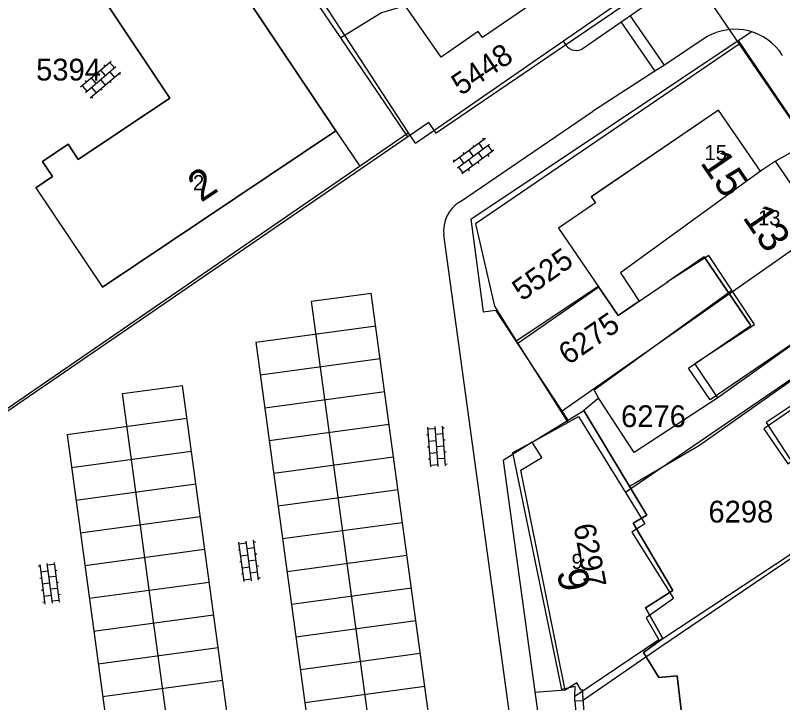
# Model space of a CAD drawing. Extents: x 148816 to 151297, y 399515 to 402500.
# Drawn here: x 150330.8 to 150394.2, y 399919.6 to 399976.4 of the extents above; entities that cross this region are included whole.
import ezdxf

# ---------------------------------------------------------------- set-up
doc = ezdxf.new("R2010")
doc.units = 0
for name, color, linetype in [('B01 Hoofdgebouw  [D] Norm', 7, 'Continuous'), ('B01 Hoofdgebouw  [T] Norm', 7, 'Continuous'), ('B01 hoofgebouw', 7, 'Continuous'), ('G01 perceelsgrens', 7, 'Continuous'), ('S02 Open verharding  Norm', 7, 'Continuous'), ('T04 Haag heg  [D] Gem', 7, 'Continuous'), ('V00 Kant verharding algemeen  [T] Norm', 7, 'Continuous'), ('V00 Kant verharding algemeen secundair  [D] Norm', 7, 'Continuous'), ('V00 Kant verharding algemeen secundair  [T] Gem', 7, 'Continuous'), ('Z01 perceelnummer', 7, 'Continuous'), ('Z02 huisnummer', 7, 'Continuous'), ('Z02 Huisnummer  [Tekst] Norm', 7, 'Continuous')]:
    doc.layers.add(name, color=color, linetype=linetype)

msp = doc.modelspace()

# ---------------------------------------------------------------- linework, layer by layer
at = {"layer": 'B01 Hoofdgebouw  [D] Norm'}
for points in [[(150397.322, 399950.84), (150388.883, 399944.816), (150386.978, 399947.649), (150391.906, 399950.872), (150388.122, 399956.563), (150384.639, 399954.349)], [(150396.467, 399946.135), (150396.921, 399945.469), (150392.865, 399942.765), (150394.822, 399939.781), (150395.629, 399940.475), (150398.072, 399937.087), (150402.316, 399940.051), (150402.625, 399939.595), (150405.859, 399941.761), (150405.576, 399942.165), (150405.56, 399942.28)], [(150382.95, 399917.36), (150386.005, 399917.621), (150385.521, 399921.839), (150383.998, 399921.699), (150382.735, 399923.774), (150384.326, 399924.932), (150382.907, 399927.464), (150385.156, 399928.908), (150381.881, 399934.451), (150383.019, 399935.122), (150377.79, 399943.77)]]:
    msp.add_lwpolyline(points, dxfattribs=at)
at = {"layer": 'B01 Hoofdgebouw  [T] Norm'}
for p, q in [((150346.71, 399982.7), (150357.31, 399966.87)), ((150343.6, 399969.57), (150338.5, 399977.19)), ((150336.03, 399964.51), (150343.6, 399969.57)), ((150388.94, 399968.59), (150378.42, 399961.43)), ((150392.385, 399963.53), (150388.94, 399968.59)), ((150357.31, 399966.87), (150338.03, 399953.95)), ((150333.08, 399964.34), (150335.2, 399965.76)), ((150335.2, 399965.76), (150336.03, 399964.51)), ((150333.91, 399963.09), (150333.08, 399964.34)), ((150393.635, 399964.38), (150392.385, 399963.53)), ((150401.105, 399953.415), (150393.635, 399964.38)), ((150332.52, 399962.16), (150333.91, 399963.09)), ((150332.52, 399962.16), (150338.03, 399953.95)), ((150378.775, 399960.915), (150375.72, 399958.835)), ((150378.42, 399961.43), (150378.775, 399960.915)), ((150375.72, 399958.835), (150380.635, 399951.62)), ((150380.635, 399951.62), (150384.765, 399954.435)), ((150373.54, 399941.14), (150377.79, 399943.77)), ((150374.32, 399939.88), (150373.54, 399941.14)), ((150372.59, 399938.83), (150374.32, 399939.88)), ((150376.26, 399920.67), (150372.59, 399938.83)), ((150377.23, 399921.26), (150376.26, 399920.67)), ((150377.58, 399920.67), (150377.23, 399921.26)), ((150377.68, 399920.7), (150377.58, 399920.67)), ((150377.96, 399916.98), (150377.68, 399920.7))]:
    msp.add_line(p, q, dxfattribs=at)
msp.add_lwpolyline([(150379.93, 399981.78), (150369.43, 399974.57), (150369.06, 399975.09), (150366.01, 399972.95), (150363.14, 399977.05)], dxfattribs=at)
at = {"layer": 'B01 hoofgebouw'}
for points in [[(150369.75, 399990.43), (150373.87, 399993.26), (150377.71, 399987.67), (150376.48, 399986.82), (150379.93, 399981.78), (150369.43, 399974.57), (150369.06, 399975.09), (150366.01, 399972.95), (150363.14, 399977.05)], [(150336.03, 399964.51), (150335.2, 399965.76), (150333.08, 399964.34), (150333.91, 399963.09), (150332.52, 399962.16), (150338.03, 399953.95), (150357.31, 399966.87), (150346.71, 399982.7), (150338.5, 399977.19), (150343.6, 399969.57), (150336.03, 399964.51)], [(150396.97, 399950.6), (150401.103, 399953.415), (150393.635, 399964.379), (150392.386, 399963.528), (150388.938, 399968.591), (150378.422, 399961.429), (150378.773, 399960.914), (150375.72, 399958.834), (150380.634, 399951.619), (150384.767, 399954.434)], [(150396.97, 399950.6), (150388.24, 399944.654), (150386.454, 399947.277), (150391.606, 399950.786), (150387.741, 399956.459), (150384.767, 399954.434)], [(150387.741, 399956.459), (150391.606, 399950.786)], [(150396.241, 399945.98), (150396.834, 399945.115), (150392.667, 399942.261), (150394.659, 399939.353), (150398.317, 399941.859), (150398.584, 399941.468), (150398.975, 399941.736), (150400.87, 399938.97), (150401.963, 399939.72), (150402.418, 399939.056), (150405.175, 399940.945), (150404.675, 399941.674), (150405.56, 399942.28)], [(150382.95, 399917.36), (150377.96, 399916.98), (150377.68, 399920.7), (150377.58, 399920.67), (150377.23, 399921.26), (150376.26, 399920.67), (150372.59, 399938.83), (150374.32, 399939.88), (150373.54, 399941.14), (150377.79, 399943.77)], [(150377.79, 399943.77), (150383.019, 399935.122), (150381.881, 399934.451), (150385.156, 399928.908), (150382.907, 399927.464), (150384.326, 399924.932), (150382.735, 399923.774), (150383.998, 399921.699), (150385.521, 399921.839), (150386.005, 399917.621), (150382.95, 399917.36)]]:
    msp.add_lwpolyline(points, dxfattribs=at)
at = {"layer": 'G01 perceelsgrens'}
for points in [[(150380.238, 399989.302), (150377.71, 399987.67), (150376.48, 399986.82), (150364.834, 399978.559), (150362.869, 399981.143), (150361.102, 399979.93), (150363.033, 399977.201), (150361.081, 399976.617), (150357.731, 399974.545)], [(150357.731, 399974.545), (150353.164, 399981.296)], [(150386.116, 399980.683), (150365.592, 399966.679), (150365.001, 399967.565), (150363.26, 399966.373)], [(150386.116, 399980.683), (150390.645, 399974.042)], [(150363.26, 399966.373), (150357.731, 399974.545)], [(150390.645, 399974.042), (150368.836, 399959.19), (150370.418, 399952.385), (150372.359, 399949.308)], [(150390.645, 399974.042), (150396.243, 399965.834)], [(150363.26, 399966.373), (150328.609, 399942.636)], [(150396.243, 399965.834), (150393.635, 399964.379), (150392.386, 399963.528), (150380.821, 399955.142), (150382.386, 399952.812), (150380.634, 399951.619), (150379.048, 399953.948), (150372.359, 399949.308)], [(150399.908, 399960.459), (150375.916, 399943.669)], [(150404.891, 399953.152), (150381.243, 399936.991)], [(150372.359, 399949.308), (150375.916, 399943.669)], [(150375.916, 399943.669), (150376.477, 399942.779)], [(150376.477, 399942.779), (150377.358, 399943.261), (150381.243, 399936.991)], [(150377.064, 399920.151), (150377.092, 399920.966), (150375.973, 399920.727), (150371.935, 399940.299), (150373.54, 399941.14), (150376.477, 399942.779)], [(150411.836, 399943.003), (150384.154, 399924.255), (150377.694, 399919.78), (150377.051, 399919.747)], [(150381.243, 399936.991), (150382.848, 399934.4), (150381.754, 399933.718), (150385.205, 399928.226), (150382.938, 399926.642), (150384, 399924.826), (150377.064, 399920.151)], [(150377.051, 399919.747), (150377.064, 399920.151)], [(150377.051, 399919.747), (150377.306, 399916.909)]]:
    msp.add_lwpolyline(points, dxfattribs=at)
at = {"layer": 'S02 Open verharding  Norm'}
for p, q in [((150336.225, 399970.5), (150338.736, 399972.642)), ((150338.241, 399972.221), (150338.144, 399972.335)), ((150338.622, 399972.545), (150339.011, 399972.089)), ((150336.615, 399970.044), (150339.125, 399972.186)), ((150337.004, 399969.588), (150339.515, 399971.73)), ((150337.481, 399971.571), (150337.383, 399971.686)), ((150337.861, 399971.896), (150338.25, 399971.44)), ((150339.02, 399971.308), (150338.631, 399971.764)), ((150339.401, 399971.632), (150339.498, 399971.518)), ((150336.72, 399970.922), (150336.622, 399971.036)), ((150337.1, 399971.247), (150337.49, 399970.79)), ((150337.87, 399971.115), (150338.259, 399970.659)), ((150338.64, 399970.983), (150338.737, 399970.869)), ((150336.339, 399970.598), (150336.729, 399970.141)), ((150337.109, 399970.466), (150337.499, 399970.009)), ((150337.879, 399970.334), (150337.976, 399970.22)), ((150337.118, 399969.685), (150337.216, 399969.571)), ((150369.663, 399966.231), (150367.004, 399964.276)), ((150369.542, 399966.142), (150369.453, 399966.263)), ((150370.018, 399965.747), (150367.36, 399963.793)), ((150370.374, 399965.264), (150367.715, 399963.309)), ((150368.689, 399964.77), (150368.334, 399965.253)), ((150368.736, 399965.55), (150368.648, 399965.67)), ((150369.495, 399965.362), (150369.139, 399965.846)), ((150370.253, 399965.175), (150369.898, 399965.658)), ((150367.528, 399964.661), (150367.883, 399964.178)), ((150367.931, 399964.957), (150367.842, 399965.078)), ((150369.447, 399964.583), (150369.092, 399965.066)), ((150369.85, 399964.879), (150369.939, 399964.758)), ((150367.125, 399964.365), (150367.036, 399964.486)), ((150368.642, 399963.99), (150368.286, 399964.474)), ((150369.044, 399964.287), (150369.133, 399964.166)), ((150367.836, 399963.398), (150367.48, 399963.882)), ((150368.239, 399963.694), (150368.327, 399963.573)), ((150365.766, 399939.149), (150365.512, 399942.439)), ((150366.364, 399939.195), (150366.11, 399942.485)), ((150365.168, 399939.103), (150364.914, 399942.393)), ((150364.925, 399942.243), (150365.524, 399942.29)), ((150366.16, 399941.837), (150365.562, 399941.791)), ((150366.122, 399942.336), (150366.271, 399942.347)), ((150364.964, 399941.745), (150364.814, 399941.733)), ((150365.002, 399941.246), (150365.601, 399941.293)), ((150366.199, 399941.339), (150366.348, 399941.35)), ((150365.041, 399940.748), (150364.891, 399940.736)), ((150365.639, 399940.794), (150366.237, 399940.84)), ((150365.079, 399940.249), (150365.677, 399940.295)), ((150366.276, 399940.342), (150366.425, 399940.353)), ((150365.118, 399939.751), (150364.968, 399939.739)), ((150365.156, 399939.252), (150365.754, 399939.298)), ((150365.716, 399939.797), (150366.314, 399939.843)), ((150366.353, 399939.345), (150366.502, 399939.356)), ((150350.33, 399929.71), (150349.902, 399932.982)), ((150350.925, 399929.788), (150350.497, 399933.06)), ((150350.517, 399932.911), (150350.665, 399932.931)), ((150349.735, 399929.632), (150349.307, 399932.904)), ((150349.327, 399932.756), (150349.922, 399932.833)), ((150350.581, 399932.415), (150349.986, 399932.338)), ((150349.391, 399932.26), (150349.243, 399932.24)), ((150349.456, 399931.764), (150350.051, 399931.842)), ((150350.646, 399931.92), (150350.795, 399931.939)), ((150332.846, 399931.055), (150333.265, 399927.782)), ((150333.442, 399931.132), (150333.86, 399927.858)), ((150334.056, 399931.059), (150333.461, 399930.983)), ((150334.037, 399931.208), (150334.456, 399927.935)), ((150349.521, 399931.268), (150349.372, 399931.249)), ((150350.116, 399931.346), (150350.711, 399931.424)), ((150332.865, 399930.907), (150332.717, 399930.888)), ((150333.524, 399930.487), (150332.929, 399930.411)), ((150334.119, 399930.563), (150334.268, 399930.582)), ((150349.586, 399930.772), (150350.181, 399930.85)), ((150350.246, 399930.354), (150350.841, 399930.432)), ((150350.776, 399930.928), (150350.924, 399930.947)), ((150332.992, 399929.915), (150332.844, 399929.896)), ((150334.183, 399930.067), (150333.588, 399929.991)), ((150349.651, 399930.277), (150349.502, 399930.257)), ((150349.715, 399929.781), (150350.31, 399929.859)), ((150350.905, 399929.936), (150351.054, 399929.956)), ((150333.651, 399929.495), (150333.056, 399929.419)), ((150334.246, 399929.571), (150334.395, 399929.59)), ((150333.119, 399928.923), (150332.971, 399928.904)), ((150333.183, 399928.427), (150333.778, 399928.503)), ((150334.31, 399929.075), (150333.714, 399928.999)), ((150334.373, 399928.579), (150334.522, 399928.598)), ((150333.246, 399927.931), (150333.097, 399927.912)), ((150334.437, 399928.083), (150333.841, 399928.007))]:
    msp.add_line(p, q, dxfattribs=at)
at = {"layer": 'T04 Haag heg  [D] Gem'}
for points in [[(150363.88, 399965.86), (150363.3, 399966.72), (150354.965, 399979.521)], [(150357.31, 399966.87), (150359.291, 399963.962)], [(150372.189, 399949.498), (150378.992, 399954.031)], [(150388.883, 399944.816), (150381.958, 399940.303), (150379.049, 399944.754), (150378.661, 399945.489), (150390.023, 399953.705)], [(150381.626, 399937.552), (150387.366, 399940.91), (150404.415, 399952.945)], [(150378.998, 399944.754), (150377.79, 399943.77)], [(150384.326, 399924.932), (150396.318, 399932.827)]]:
    msp.add_lwpolyline(points, dxfattribs=at)
at = {"layer": 'V00 Kant verharding algemeen  [T] Norm'}
for p, q in [((150363.88, 399965.86), (150385.874, 399981.074)), ((150368.46, 399959.57), (150391.635, 399975.064)), ((150367.52, 399960.99), (150378.528, 399968.465)), ((150363.3, 399966.72), (150328.401, 399942.712)), ((150363.88, 399965.86), (150363.3, 399966.72)), ((150368.46, 399959.57), (150369.48, 399951.92)), ((150379.51, 399861.27), (150366.24, 399958.27)), ((150369.48, 399951.92), (150370.51, 399952.05)), ((150370.51, 399952.05), (150376.49, 399942.96)), ((150373.54, 399941.14), (150371.13, 399939.64)), ((150371.13, 399939.64), (150379.787, 399876.514))]:
    msp.add_line(p, q, dxfattribs=at)
for points in [[(150377.737, 399973.7), (150385.161, 399978.854)], [(150376.097, 399974.29), (150376.346, 399973.931)], [(150387.996, 399974.656), (150384.467, 399972.31), (150383.667, 399971.792), (150378.528, 399968.465)], [(150390.557, 399974.343), (150403.59, 399955.15)], [(150376.26, 399920.67), (150373.759, 399920.467)]]:
    msp.add_lwpolyline(points, dxfattribs=at)
for centre, radius, start, end in [((150390.293, 399970.599), 4.662, 32.41098, 119.51653), ((150377.156, 399974.506), 0.993, 215.35996, 305.78219), ((150368.988, 399958.638), 2.772, 121.96704, 187.6307)]:
    msp.add_arc(centre, radius, start, end, dxfattribs=at)
at = {"layer": 'V00 Kant verharding algemeen secundair  [D] Norm'}
for points in [[(150355.31, 399952.794), (150360.241, 399953.465)], [(150371.289, 399872.313), (150360.241, 399953.465)], [(150350.701, 399949.411), (150360.609, 399950.759)], [(150361.382, 399870.965), (150350.724, 399949.414)], [(150339.695, 399945.16), (150344.65, 399945.834)], [(150355.676, 399864.679), (150344.65, 399945.834)], [(150350.721, 399864.005), (150339.695, 399945.16)], [(150335.088, 399941.777), (150344.997, 399943.125)], [(150335.11, 399941.771), (150345.768, 399863.331)]]:
    msp.add_lwpolyline(points, dxfattribs=at)
at = {"layer": 'V00 Kant verharding algemeen secundair  [T] Gem'}
for points in [[(150384.467, 399972.31), (150381.64, 399976.41)], [(150380.857, 399975.875), (150383.667, 399971.792)], [(150366.336, 399871.638), (150355.31, 399952.794)], [(150351.069, 399946.706), (150360.977, 399948.054)], [(150351.437, 399944.001), (150361.345, 399945.349)], [(150351.806, 399941.296), (150361.714, 399942.644)], [(150335.456, 399939.072), (150345.365, 399940.42)], [(150352.174, 399938.591), (150362.082, 399939.939)], [(150335.824, 399936.367), (150345.733, 399937.715)], [(150352.542, 399935.886), (150362.45, 399937.234)], [(150336.193, 399933.662), (150346.102, 399935.01)], [(150352.91, 399933.181), (150362.818, 399934.529)], [(150336.561, 399930.957), (150346.47, 399932.305)], [(150353.279, 399930.476), (150363.187, 399931.824)], [(150336.929, 399928.252), (150346.838, 399929.6)], [(150353.647, 399927.771), (150363.555, 399929.119)], [(150337.297, 399925.547), (150347.206, 399926.895)], [(150354.015, 399925.066), (150363.923, 399926.414)], [(150337.666, 399922.842), (150347.575, 399924.19)], [(150354.383, 399922.361), (150364.291, 399923.709)], [(150338.034, 399920.137), (150347.943, 399921.485)], [(150354.752, 399919.656), (150364.66, 399921.004)]]:
    msp.add_lwpolyline(points, dxfattribs=at)

# ---------------------------------------------------------------- texts
at = {"layer": 'Z01 perceelnummer'}
for s, rotation, p in [('5448', 33.65816, (150367.64, 399969.734)), ('5525', 35.27587, (150372.701, 399952.754)), ('6275', 34.56779, (150376.511, 399947.476)), ('6297', 280.63721, (150376.934, 399934.265))]:
    msp.add_text(s, height=1.8, rotation=rotation, dxfattribs=at).set_placement(p)
for s, p in [('5394', (150332.545, 399971.029)), ('6276', (150380.876, 399942.394)), ('6298', (150388.098, 399934.514))]:
    msp.add_text(s, height=1.8, dxfattribs=at).set_placement(p)
at = {"layer": 'Z02 huisnummer'}
for s, rotation, p in [('15', 304.27827, (150387.371, 399964.232)), ('2', 33.83303, (150346.177, 399960.914)), ('13', 304.19864, (150390.864, 399959.726)), ('9', 281.42232, (150375.554, 399930.471))]:
    msp.add_text(s, height=2.5, rotation=rotation, dxfattribs=at).set_placement(p)
at = {"layer": 'Z02 Huisnummer  [Tekst] Norm'}
for s, p in [('15', (150387.765, 399964.45)), ('2', (150345.505, 399961.97)), ('13', (150392.19, 399959.065)), ('9', (150376.785, 399930.685))]:
    msp.add_text(s, height=1.25, dxfattribs=at).set_placement(p)

doc.saveas('drawing.dxf')
